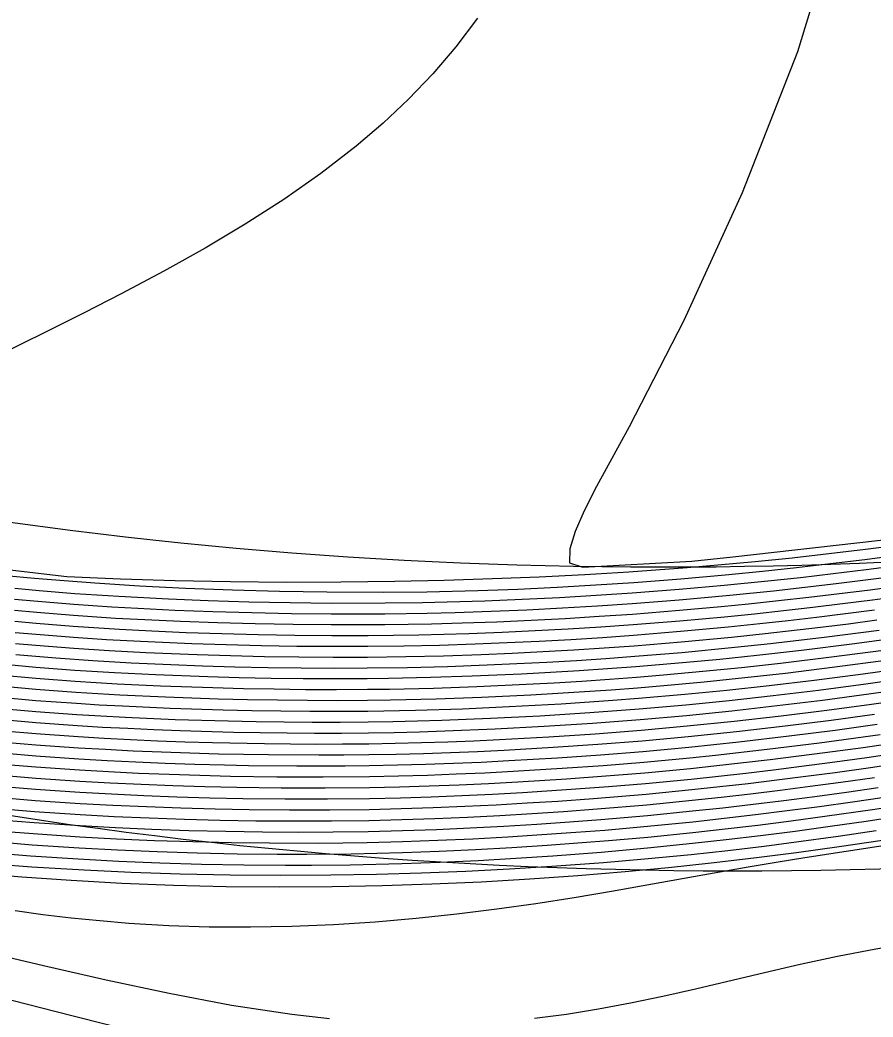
# Model space of a CAD drawing. Extents: x 2356077 to 2359823, y 225951 to 227822.
# Drawn here: x 2358020.99 to 2358046.62, y 226158.23 to 226188.18 of the extents above; entities that cross this region are included whole.
import ezdxf

# ---------------------------------------------------------------- set-up
doc = ezdxf.new("R2010")
doc.units = 0
for name, color, linetype in [('DTM Contours Major', 7, 'Continuous'), ('DTM Contours Minor', 7, 'Continuous'), ('Exist DTM Breakline', 7, 'Continuous'), ('Exist DTM Breakline Underwater', 7, 'Continuous'), ('Exist DTM Drainline', 7, 'Continuous')]:
    doc.layers.add(name, color=color, linetype=linetype)

msp = doc.modelspace()

# ---------------------------------------------------------------- linework, layer by layer
at = {"layer": 'DTM Contours Major'}
for points in [[(2358034.743, 226188.234), (2358034.092, 226187.37), (2358033.4, 226186.56), (2358032.669, 226185.798), (2358031.901, 226185.078), (2358031.098, 226184.394), (2358030.034, 226183.572), (2358028.92, 226182.79), (2358027.76, 226182.044), (2358026.558, 226181.327), (2358025.317, 226180.632), (2358024.04, 226179.953), (2358022.919, 226179.379), (2358021.782, 226178.812), (2358019.494, 226177.694)], [(2358017.872, 226171.997), (2358022.404, 226171.467), (2358024.01, 226171.391), (2358025.661, 226171.34), (2358027.324, 226171.308), (2358028.991, 226171.296), (2358030.637, 226171.3), (2358032.253, 226171.32), (2358033.739, 226171.353), (2358035.186, 226171.399), (2358036.594, 226171.457), (2358037.961, 226171.527), (2358039.287, 226171.608), (2358041.04, 226171.736), (2358041.964, 226171.813), (2358043.084, 226171.916), (2358044.191, 226172.028), (2358045.291, 226172.15), (2358046.394, 226172.282), (2358047.505, 226172.424)], [(2358020.836, 226170.119), (2358021.486, 226170.059), (2358022.598, 226169.97), (2358023.986, 226169.88), (2358024.954, 226169.83), (2358025.991, 226169.785), (2358027.06, 226169.748), (2358028.152, 226169.72), (2358029.255, 226169.701), (2358030.36, 226169.692), (2358031.458, 226169.693), (2358032.979, 226169.712), (2358034.482, 226169.753), (2358035.479, 226169.79), (2358036.474, 226169.836), (2358037.463, 226169.89), (2358038.443, 226169.951), (2358039.411, 226170.019), (2358040.818, 226170.132), (2358042.164, 226170.256), (2358043.059, 226170.346), (2358043.932, 226170.441), (2358044.813, 226170.542), (2358045.702, 226170.649), (2358046.601, 226170.764), (2358047.51, 226170.886)], [(2358046.936, 226169.245), (2358045.37, 226169.038), (2358043.842, 226168.853), (2358042.671, 226168.723), (2358041.505, 226168.605), (2358040.332, 226168.497), (2358039.52, 226168.43), (2358038.7, 226168.369), (2358037.873, 226168.312), (2358037.041, 226168.261), (2358036.204, 226168.215), (2358034.716, 226168.147), (2358033.413, 226168.103), (2358032.097, 226168.073), (2358031.432, 226168.065), (2358030.503, 226168.06), (2358029.569, 226168.063), (2358028.636, 226168.074), (2358027.708, 226168.091), (2358026.79, 226168.115), (2358025.217, 226168.171), (2358023.913, 226168.233), (2358022.656, 226168.31), (2358021.47, 226168.399), (2358020.35, 226168.502)], [(2358047.968, 226167.821), (2358046.579, 226167.622), (2358045.234, 226167.441), (2358043.86, 226167.27), (2358042.447, 226167.108), (2358041.043, 226166.963), (2358039.655, 226166.838), (2358038.275, 226166.73), (2358036.879, 226166.638), (2358035.403, 226166.557), (2358034.627, 226166.521), (2358033.844, 226166.49), (2358033.057, 226166.464), (2358032.266, 226166.444), (2358031.471, 226166.43), (2358030.689, 226166.422), (2358029.905, 226166.42), (2358029.121, 226166.424), (2358028.338, 226166.433), (2358026.781, 226166.465), (2358025.95, 226166.49), (2358025.128, 226166.52), (2358024.317, 226166.556), (2358023.52, 226166.597), (2358022.739, 226166.643), (2358021.476, 226166.733), (2358020.501, 226166.816)], [(2358048.168, 226166.275), (2358046.438, 226166.02), (2358045.325, 226165.866), (2358044.475, 226165.754), (2358043.635, 226165.649), (2358042.802, 226165.549), (2358041.977, 226165.457), (2358041.157, 226165.37), (2358039.786, 226165.239), (2358038.674, 226165.146), (2358037.553, 226165.062), (2358036.092, 226164.968), (2358035.187, 226164.918), (2358034.271, 226164.874), (2358033.349, 226164.838), (2358032.422, 226164.808), (2358031.495, 226164.787), (2358030.231, 226164.772), (2358028.966, 226164.773), (2358027.694, 226164.788), (2358026.699, 226164.809), (2358025.705, 226164.838), (2358024.719, 226164.875), (2358023.747, 226164.92), (2358022.797, 226164.973), (2358021.46, 226165.063), (2358020.25, 226165.165)], [(2358048.282, 226164.708), (2358046.608, 226164.453), (2358045.171, 226164.249), (2358044.159, 226164.113), (2358043.163, 226163.987), (2358042.181, 226163.871), (2358041.209, 226163.763), (2358039.853, 226163.627), (2358038.678, 226163.522), (2358037.887, 226163.458), (2358036.836, 226163.381), (2358035.766, 226163.312), (2358034.681, 226163.252), (2358033.586, 226163.202), (2358032.485, 226163.162), (2358030.94, 226163.125), (2358029.615, 226163.113), (2358028.723, 226163.114), (2358027.524, 226163.127), (2358026.317, 226163.152), (2358025.114, 226163.19), (2358023.928, 226163.24), (2358022.77, 226163.301), (2358021.361, 226163.395), (2358020.23, 226163.489)], [(2358061.343, 226157.377), (2358059.351, 226158.884), (2358057.502, 226159.807), (2358055.581, 226160.398), (2358053.626, 226160.707), (2358051.67, 226160.788), (2358049.75, 226160.691), (2358047.901, 226160.468), (2358046.704, 226160.27), (2358045.55, 226160.047), (2358044.437, 226159.807), (2358043.36, 226159.558), (2358041.293, 226159.067), (2358040.305, 226158.845), (2358039.333, 226158.642), (2358038.37, 226158.462), (2358037.411, 226158.308), (2358036.447, 226158.183)], [(2358030.289, 226158.173), (2358029.167, 226158.303), (2358027.35, 226158.581), (2358025.478, 226158.932), (2358023.582, 226159.333), (2358021.697, 226159.763), (2358018.086, 226160.618)]]:
    msp.add_lwpolyline(points, dxfattribs=at)
at = {"layer": 'DTM Contours Minor'}
for points in [[(2358045.697, 226191.623), (2358044.355, 226187.22), (2358042.695, 226182.988), (2358040.934, 226179.157), (2358039.291, 226175.959), (2358038.319, 226174.169), (2358037.946, 226173.437), (2358037.672, 226172.812), (2358037.518, 226172.293), (2358037.501, 226171.877), (2358037.905, 226171.745), (2358041.175, 226171.924), (2358042.413, 226172.055), (2358048.617, 226172.757), (2358048.788, 226172.762), (2358048.893, 226172.759), (2358049.077, 226172.809), (2358049.397, 226172.867), (2358051.455, 226173.208), (2358053.447, 226173.548), (2358061.83, 226175.109), (2358064.746, 226175.664), (2358067.527, 226176.205), (2358073.259, 226177.337)], [(2358020.559, 226171.496), (2358021.427, 226171.414), (2358022.321, 226171.339), (2358023.243, 226171.27), (2358024.585, 226171.185), (2358025.967, 226171.116), (2358027.375, 226171.061), (2358028.794, 226171.022), (2358030.209, 226170.999), (2358031.93, 226170.994), (2358033.214, 226171.007), (2358034.749, 226171.043), (2358035.95, 226171.087), (2358037.132, 226171.142), (2358038.295, 226171.208), (2358039.436, 226171.284), (2358040.845, 226171.393), (2358042.285, 226171.522), (2358043.301, 226171.622), (2358044.318, 226171.731), (2358045.341, 226171.849), (2358046.373, 226171.975), (2358047.419, 226172.111)], [(2358020.844, 226171.112), (2358021.576, 226171.043), (2358022.645, 226170.956), (2358023.962, 226170.868), (2358025.453, 226170.79), (2358026.645, 226170.742), (2358027.867, 226170.705), (2358029.107, 226170.679), (2358030.351, 226170.666), (2358031.965, 226170.668), (2358033.088, 226170.683), (2358033.832, 226170.7), (2358034.961, 226170.734), (2358036.085, 226170.779), (2358037.199, 226170.834), (2358038.301, 226170.898), (2358039.388, 226170.971), (2358040.798, 226171.08), (2358042.154, 226171.201), (2358043.463, 226171.331), (2358044.439, 226171.437), (2358045.421, 226171.551), (2358046.412, 226171.673), (2358047.415, 226171.804)], [(2358020.831, 226170.782), (2358021.53, 226170.717), (2358022.613, 226170.629), (2358023.75, 226170.552), (2358024.537, 226170.508), (2358025.643, 226170.455), (2358026.788, 226170.411), (2358027.961, 226170.377), (2358029.149, 226170.354), (2358030.341, 226170.342), (2358031.953, 226170.345), (2358033.226, 226170.364), (2358034.069, 226170.384), (2358035.148, 226170.42), (2358036.223, 226170.465), (2358037.29, 226170.52), (2358038.347, 226170.583), (2358039.389, 226170.654), (2358040.797, 226170.764), (2358042.318, 226170.902), (2358043.63, 226171.036), (2358044.57, 226171.14), (2358045.516, 226171.251), (2358046.472, 226171.37), (2358047.439, 226171.497)], [(2358020.83, 226170.451), (2358021.503, 226170.389), (2358022.6, 226170.3), (2358023.869, 226170.216), (2358024.751, 226170.168), (2358025.821, 226170.12), (2358026.926, 226170.08), (2358028.056, 226170.049), (2358029.2, 226170.028), (2358030.346, 226170.017), (2358031.956, 226170.021), (2358033.356, 226170.044), (2358034.283, 226170.069), (2358035.319, 226170.105), (2358036.352, 226170.151), (2358037.378, 226170.205), (2358038.394, 226170.267), (2358039.397, 226170.336), (2358040.805, 226170.448), (2358042.055, 226170.561), (2358042.884, 226170.643), (2358043.785, 226170.739), (2358044.694, 226170.841), (2358045.61, 226170.95), (2358046.535, 226171.067), (2358047.472, 226171.191)], [(2358020.846, 226169.785), (2358021.477, 226169.728), (2358022.603, 226169.639), (2358023.594, 226169.573), (2358024.62, 226169.517), (2358026.156, 226169.451), (2358027.192, 226169.417), (2358028.248, 226169.391), (2358029.314, 226169.374), (2358030.381, 226169.366), (2358031.441, 226169.368), (2358032.528, 226169.38), (2358033.602, 226169.404), (2358034.67, 226169.437), (2358035.632, 226169.476), (2358036.592, 226169.521), (2358037.546, 226169.575), (2358038.493, 226169.635), (2358039.428, 226169.701), (2358040.834, 226169.816), (2358042.27, 226169.95), (2358043.225, 226170.049), (2358044.073, 226170.142), (2358044.928, 226170.242), (2358045.793, 226170.348), (2358046.667, 226170.461)], [(2358020.859, 226169.452), (2358021.472, 226169.396), (2358022.612, 226169.307), (2358023.672, 226169.239), (2358024.772, 226169.18), (2358026.318, 226169.117), (2358027.323, 226169.086), (2358028.345, 226169.062), (2358029.375, 226169.047), (2358030.407, 226169.04), (2358031.432, 226169.043), (2358032.583, 226169.057), (2358033.72, 226169.084), (2358034.851, 226169.121), (2358035.78, 226169.16), (2358036.707, 226169.207), (2358037.629, 226169.259), (2358038.543, 226169.318), (2358039.448, 226169.384), (2358040.853, 226169.499), (2358042.373, 226169.644), (2358043.385, 226169.75), (2358045.042, 226169.941), (2358045.883, 226170.046), (2358046.734, 226170.157)], [(2358020.873, 226169.118), (2358022.077, 226169.015), (2358023.183, 226168.938), (2358024.331, 226168.872), (2358025.523, 226168.818), (2358026.477, 226168.783), (2358027.452, 226168.754), (2358028.441, 226168.733), (2358029.439, 226168.719), (2358030.437, 226168.714), (2358031.428, 226168.717), (2358032.64, 226168.734), (2358033.837, 226168.763), (2358035.026, 226168.806), (2358035.924, 226168.845), (2358036.82, 226168.891), (2358037.711, 226168.944), (2358038.595, 226169.002), (2358039.471, 226169.066), (2358040.874, 226169.183), (2358042.474, 226169.337), (2358043.541, 226169.452), (2358045.153, 226169.64), (2358046.802, 226169.853)], [(2358047.69, 226169.663), (2358046.06, 226169.441), (2358044.473, 226169.243), (2358043.132, 226169.09), (2358042.016, 226168.973), (2358040.897, 226168.866), (2358039.494, 226168.748), (2358038.647, 226168.685), (2358037.792, 226168.628), (2358036.931, 226168.576), (2358036.065, 226168.53), (2358034.575, 226168.465), (2358033.326, 226168.425), (2358032.066, 226168.399), (2358031.429, 226168.391), (2358030.469, 226168.387), (2358029.504, 226168.391), (2358028.539, 226168.403), (2358027.58, 226168.423), (2358026.634, 226168.449), (2358025.07, 226168.507), (2358023.832, 226168.569), (2358022.64, 226168.643), (2358021.469, 226168.732), (2358020.319, 226168.838)], [(2358047.003, 226168.94), (2358045.478, 226168.737), (2358043.99, 226168.554), (2358042.768, 226168.416), (2358041.553, 226168.291), (2358040.333, 226168.178), (2358039.546, 226168.112), (2358038.753, 226168.052), (2358037.954, 226167.996), (2358037.15, 226167.945), (2358036.341, 226167.9), (2358034.855, 226167.829), (2358033.499, 226167.78), (2358032.129, 226167.748), (2358031.438, 226167.739), (2358030.539, 226167.733), (2358029.636, 226167.735), (2358028.733, 226167.744), (2358027.835, 226167.76), (2358026.944, 226167.781), (2358025.364, 226167.835), (2358023.993, 226167.898), (2358022.673, 226167.977), (2358021.471, 226168.066), (2358020.38, 226168.165)], [(2358047.831, 226168.743), (2358046.322, 226168.532), (2358044.856, 226168.343), (2358043.499, 226168.18), (2358042.232, 226168.041), (2358040.969, 226167.916), (2358039.573, 226167.794), (2358038.806, 226167.735), (2358037.258, 226167.63), (2358035.691, 226167.543), (2358034.291, 226167.482), (2358032.876, 226167.438), (2358031.445, 226167.412), (2358030.576, 226167.406), (2358029.703, 226167.407), (2358028.83, 226167.414), (2358027.961, 226167.428), (2358027.098, 226167.448), (2358025.51, 226167.499), (2358024.074, 226167.563), (2358023.375, 226167.601), (2358022.69, 226167.644), (2358021.473, 226167.733), (2358020.411, 226167.828)], [(2358047.878, 226168.436), (2358046.408, 226168.229), (2358044.982, 226168.042), (2358043.619, 226167.877), (2358042.304, 226167.73), (2358040.994, 226167.599), (2358039.6, 226167.476), (2358038.114, 226167.363), (2358036.611, 226167.269), (2358035.13, 226167.193), (2358033.672, 226167.136), (2358032.937, 226167.114), (2358032.197, 226167.097), (2358031.454, 226167.085), (2358030.613, 226167.078), (2358029.771, 226167.078), (2358028.928, 226167.084), (2358028.087, 226167.096), (2358027.252, 226167.114), (2358025.657, 226167.162), (2358024.155, 226167.227), (2358023.423, 226167.266), (2358022.707, 226167.31), (2358021.475, 226167.4), (2358020.441, 226167.491)], [(2358047.924, 226168.129), (2358046.494, 226167.925), (2358045.108, 226167.742), (2358043.739, 226167.573), (2358042.375, 226167.419), (2358041.018, 226167.281), (2358039.628, 226167.157), (2358038.195, 226167.047), (2358036.746, 226166.953), (2358035.267, 226166.875), (2358033.758, 226166.813), (2358032.997, 226166.789), (2358032.232, 226166.771), (2358031.462, 226166.758), (2358030.651, 226166.75), (2358029.838, 226166.749), (2358029.025, 226166.754), (2358028.213, 226166.764), (2358027.405, 226166.78), (2358025.803, 226166.826), (2358025.014, 226166.857), (2358024.236, 226166.892), (2358023.472, 226166.932), (2358022.723, 226166.977), (2358021.476, 226167.066), (2358020.471, 226167.154)], [(2358046.665, 226167.318), (2358045.361, 226167.141), (2358043.981, 226166.966), (2358042.518, 226166.796), (2358041.068, 226166.645), (2358039.683, 226166.519), (2358038.355, 226166.414), (2358037.013, 226166.323), (2358035.54, 226166.239), (2358034.738, 226166.201), (2358033.93, 226166.167), (2358033.117, 226166.14), (2358032.3, 226166.118), (2358031.479, 226166.102), (2358030.726, 226166.094), (2358029.972, 226166.091), (2358028.464, 226166.101), (2358026.96, 226166.13), (2358026.098, 226166.154), (2358025.242, 226166.184), (2358024.398, 226166.22), (2358023.567, 226166.262), (2358022.754, 226166.309), (2358021.476, 226166.399), (2358020.53, 226166.479)], [(2358046.75, 226167.014), (2358045.488, 226166.841), (2358044.102, 226166.663), (2358042.589, 226166.485), (2358041.091, 226166.327), (2358039.71, 226166.199), (2358038.435, 226166.097), (2358037.147, 226166.008), (2358035.677, 226165.921), (2358034.85, 226165.88), (2358034.016, 226165.844), (2358033.176, 226165.814), (2358032.333, 226165.791), (2358031.487, 226165.774), (2358030.763, 226165.765), (2358029.314, 226165.763), (2358027.865, 226165.779), (2358027.141, 226165.794), (2358026.246, 226165.818), (2358025.357, 226165.848), (2358024.478, 226165.884), (2358023.614, 226165.926), (2358022.768, 226165.975), (2358021.475, 226166.065), (2358020.56, 226166.142)], [(2358046.835, 226166.71), (2358045.018, 226166.461), (2358043.439, 226166.264), (2358041.885, 226166.088), (2358041.114, 226166.009), (2358039.736, 226165.88), (2358038.515, 226165.78), (2358037.281, 226165.692), (2358035.814, 226165.604), (2358034.962, 226165.56), (2358034.101, 226165.521), (2358033.235, 226165.489), (2358032.364, 226165.464), (2358031.492, 226165.445), (2358030.104, 226165.432), (2358028.715, 226165.437), (2358027.323, 226165.459), (2358026.396, 226165.482), (2358025.473, 226165.511), (2358024.559, 226165.548), (2358023.659, 226165.591), (2358022.78, 226165.641), (2358021.472, 226165.731), (2358020.589, 226165.804)], [(2358048.133, 226166.585), (2358046.329, 226166.321), (2358045.17, 226166.163), (2358043.536, 226165.956), (2358042.731, 226165.861), (2358041.931, 226165.773), (2358041.136, 226165.69), (2358039.762, 226165.56), (2358038.595, 226165.463), (2358037.417, 226165.377), (2358035.953, 226165.286), (2358035.074, 226165.239), (2358034.186, 226165.198), (2358033.292, 226165.163), (2358032.395, 226165.136), (2358031.495, 226165.116), (2358030.168, 226165.102), (2358028.84, 226165.105), (2358027.507, 226165.123), (2358026.547, 226165.145), (2358025.589, 226165.175), (2358024.639, 226165.212), (2358023.704, 226165.256), (2358022.79, 226165.307), (2358021.467, 226165.397), (2358020.204, 226165.505)], [(2358048.201, 226165.964), (2358046.548, 226165.718), (2358045.485, 226165.569), (2358044.604, 226165.452), (2358043.734, 226165.341), (2358042.874, 226165.237), (2358042.021, 226165.141), (2358041.175, 226165.05), (2358039.807, 226164.918), (2358038.225, 226164.787), (2358037.154, 226164.709), (2358036.234, 226164.65), (2358035.3, 226164.597), (2358034.355, 226164.551), (2358033.403, 226164.511), (2358032.447, 226164.48), (2358031.49, 226164.457), (2358030.292, 226164.442), (2358029.093, 226164.441), (2358027.885, 226164.453), (2358026.855, 226164.473), (2358025.823, 226164.501), (2358024.798, 226164.539), (2358023.788, 226164.584), (2358022.802, 226164.638), (2358021.45, 226164.729), (2358020.298, 226164.825)], [(2358046.661, 226165.416), (2358045.65, 226165.273), (2358044.737, 226165.15), (2358043.836, 226165.034), (2358042.945, 226164.925), (2358042.064, 226164.824), (2358041.191, 226164.73), (2358039.827, 226164.597), (2358038.335, 226164.47), (2358037.327, 226164.396), (2358036.378, 226164.333), (2358035.414, 226164.276), (2358034.439, 226164.226), (2358033.455, 226164.185), (2358032.468, 226164.151), (2358031.479, 226164.127), (2358030.351, 226164.112), (2358029.22, 226164.109), (2358028.081, 226164.118), (2358027.013, 226164.136), (2358025.942, 226164.164), (2358024.878, 226164.202), (2358023.828, 226164.248), (2358022.803, 226164.304), (2358021.436, 226164.395), (2358020.346, 226164.485)], [(2358046.776, 226165.115), (2358045.822, 226164.978), (2358044.874, 226164.848), (2358043.94, 226164.727), (2358043.018, 226164.613), (2358042.106, 226164.507), (2358041.203, 226164.409), (2358039.842, 226164.275), (2358038.447, 226164.154), (2358037.505, 226164.083), (2358036.525, 226164.015), (2358035.53, 226163.955), (2358034.521, 226163.902), (2358033.504, 226163.857), (2358032.482, 226163.822), (2358031.459, 226163.796), (2358030.405, 226163.781), (2358029.349, 226163.777), (2358028.284, 226163.783), (2358027.176, 226163.8), (2358026.064, 226163.827), (2358024.957, 226163.865), (2358023.865, 226163.912), (2358022.799, 226163.97), (2358021.418, 226164.062), (2358020.397, 226164.145)], [(2358046.895, 226164.814), (2358046.005, 226164.685), (2358045.018, 226164.548), (2358044.047, 226164.42), (2358043.09, 226164.3), (2358042.145, 226164.189), (2358041.209, 226164.087), (2358039.851, 226163.952), (2358038.561, 226163.838), (2358037.69, 226163.77), (2358036.677, 226163.698), (2358035.647, 226163.634), (2358034.602, 226163.577), (2358033.549, 226163.53), (2358032.489, 226163.492), (2358031.428, 226163.465), (2358029.968, 226163.446), (2358028.496, 226163.448), (2358027.345, 226163.463), (2358026.188, 226163.49), (2358025.035, 226163.527), (2358023.899, 226163.576), (2358022.789, 226163.635), (2358021.394, 226163.728), (2358020.451, 226163.805)], [(2358048.28, 226164.39), (2358046.417, 226164.106), (2358045.337, 226163.951), (2358044.278, 226163.807), (2358043.237, 226163.674), (2358042.211, 226163.551), (2358041.196, 226163.438), (2358039.842, 226163.301), (2358038.452, 226163.177), (2358037.004, 226163.065), (2358035.888, 226162.991), (2358034.756, 226162.926), (2358033.613, 226162.872), (2358032.462, 226162.83), (2358030.919, 226162.793), (2358029.755, 226162.781), (2358028.973, 226162.78), (2358027.717, 226162.79), (2358026.453, 226162.814), (2358025.193, 226162.852), (2358023.951, 226162.904), (2358022.739, 226162.968), (2358021.315, 226163.064), (2358020.087, 226163.167)], [(2358046.719, 226163.82), (2358045.578, 226163.653), (2358044.459, 226163.499), (2358043.354, 226163.357), (2358042.257, 226163.226), (2358041.161, 226163.106), (2358039.756, 226162.969), (2358038.525, 226162.864), (2358036.974, 226162.75), (2358035.699, 226162.672), (2358034.394, 226162.606), (2358033.061, 226162.553), (2358031.706, 226162.514), (2358030.333, 226162.49), (2358028.819, 226162.483), (2358027.305, 226162.495), (2358025.807, 226162.525), (2358024.34, 226162.573), (2358022.922, 226162.638), (2358021.354, 226162.734), (2358020.312, 226162.815)], [(2358046.907, 226163.529), (2358045.607, 226163.339), (2358044.321, 226163.164), (2358043.042, 226163.001), (2358041.764, 226162.852), (2358040.478, 226162.716), (2358039.179, 226162.593), (2358037.756, 226162.474), (2358036.311, 226162.371), (2358034.849, 226162.285), (2358033.37, 226162.217), (2358031.879, 226162.168), (2358030.378, 226162.139), (2358028.783, 226162.13), (2358027.191, 226162.145), (2358025.61, 226162.183), (2358024.053, 226162.245), (2358022.528, 226162.328), (2358021.047, 226162.435), (2358020.003, 226162.526)], [(2358048.296, 226163.585), (2358044.569, 226163.01), (2358043.711, 226162.873), (2358042.872, 226162.734), (2358041.507, 226162.495), (2358038.767, 226162.004), (2358037.646, 226161.815), (2358036.495, 226161.635), (2358035.317, 226161.468), (2358034.116, 226161.316), (2358032.898, 226161.185), (2358031.665, 226161.077), (2358030.417, 226160.998), (2358029.165, 226160.947), (2358027.918, 226160.926), (2358026.682, 226160.934), (2358025.463, 226160.973), (2358024.269, 226161.043), (2358023.393, 226161.115), (2358022.532, 226161.203), (2358021.686, 226161.304), (2358020.852, 226161.415)], [(2358025.689, 226157.479), (2358022.553, 226158.265), (2358016.748, 226159.75)]]:
    msp.add_lwpolyline(points, dxfattribs=at)
at = {"layer": 'Exist DTM Breakline'}
msp.add_spline([(2357739.379, 226441.004), (2357819.613, 226359.102), (2357890.87, 226277.588), (2357993.999, 226180.096), (2358102.764, 226183.23), (2358191.473, 226205.9), (2358275.273, 226131.78), (2358421.38, 226152.319), (2358505.025, 226137.402), (2358547.118, 226053.573)], degree=3, dxfattribs=at)
at = {"layer": 'Exist DTM Breakline Underwater'}
for points in [[(2357739.428, 226434.309), (2357811.723, 226357.465), (2357885.724, 226276.345), (2357991.789, 226172.502), (2358103.028, 226173.66), (2358191.056, 226197.408), (2358272.648, 226122.63), (2358421.22, 226141.688), (2358498.765, 226117.394), (2358527.12, 226046.782)], [(2358025.938, 226146.768), (2358081.31, 226130.869), (2358190.353, 226159.394), (2358252.677, 226089.283), (2358430.116, 226084.162), (2358438.948, 226067.769)]]:
    msp.add_spline(points, degree=3, dxfattribs=at)
at = {"layer": 'Exist DTM Drainline'}
msp.add_spline([(2358002.822, 226157.077), (2358085.779, 226145.3), (2358186.306, 226180.964), (2358265.469, 226105.433), (2358430.76, 226108.273), (2358483.144, 226082.187), (2358495.873, 226067.413)], degree=3, dxfattribs=at)

doc.saveas('drawing.dxf')
